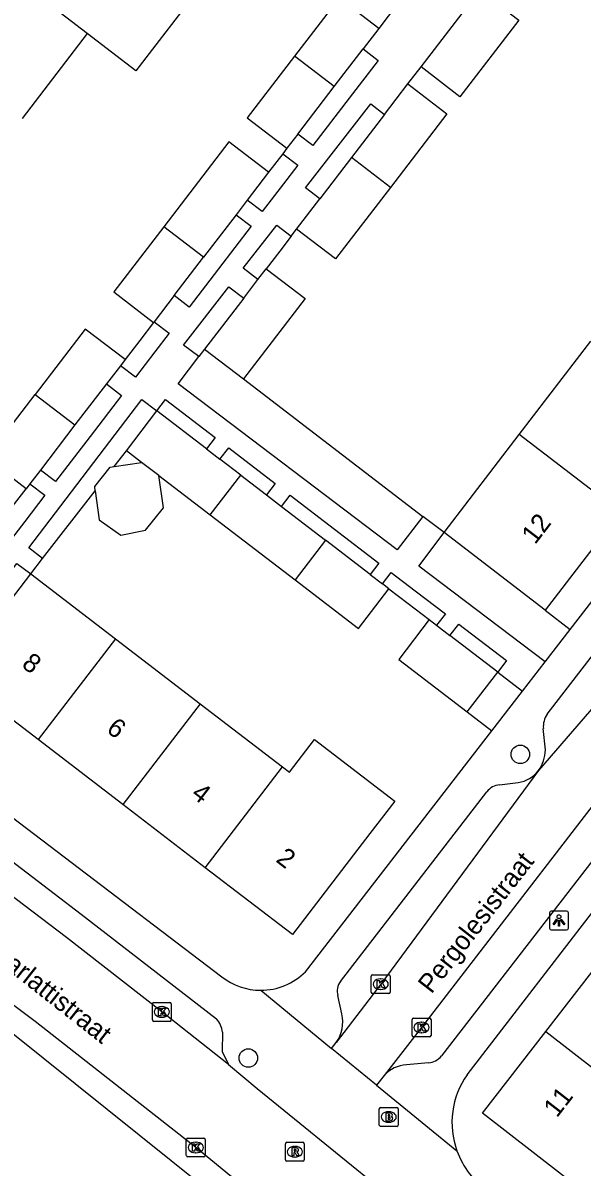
# Model space of a CAD drawing. Extents: x 159040 to 160094, y 381214 to 382518.
# Drawn here: x 159247.6 to 159277.1, y 381534.7 to 381595.3 of the extents above; entities that cross this region are included whole.
import ezdxf

# ---------------------------------------------------------------- set-up
doc = ezdxf.new("R2010")
doc.units = 0
for name, color, linetype in [('IMGEO_Boom', 7, 'Continuous'), ('IMGEO_Brandkraan', 7, 'Continuous'), ('IMGEO_Groenvoorziening', 7, 'Continuous'), ('IMGEO_Kolk', 7, 'Continuous'), ('IMGEO_Lichtpunt', 7, 'Continuous'), ('IMGEO_Openbare_ruimte_label', 7, 'Continuous'), ('IMGEO_Pand', 7, 'Continuous'), ('IMGEO_Pand_nummerreeks', 7, 'Continuous'), ('IMGEO_Rijbaan_lokaal_open', 7, 'Continuous'), ('IMGEO_Rioolput', 7, 'Continuous'), ('IMGEO_Voetpad_open', 7, 'Continuous')]:
    doc.layers.add(name, color=color, linetype=linetype)

msp = doc.modelspace()

# ---------------------------------------------------------------- linework, layer by layer
at = {"layer": 'IMGEO_Boom'}
for centre in [(159273.87, 381556.568), (159259.483, 381540.5)]:
    msp.add_circle(centre, 0.489, dxfattribs=at)
at = {"layer": 'IMGEO_Brandkraan'}
for p, q in [((159266.408, 381536.956), (159266.408, 381537.808)), ((159266.483, 381537.882), (159267.335, 381537.882)), ((159266.896, 381537.662), (159266.921, 381537.662)), ((159267.409, 381537.808), (159267.409, 381536.956)), ((159266.919, 381537.102), (159266.894, 381537.102)), ((159267.335, 381536.882), (159266.483, 381536.882))]:
    msp.add_line(p, q, dxfattribs=at)
for points in [[(159266.408, 381536.956), (159266.408, 381537.808)], [(159266.483, 381537.882), (159267.335, 381537.882)], [(159266.756, 381537.582), (159266.756, 381537.182), (159266.969, 381537.182)], [(159266.987, 381537.582), (159266.756, 381537.582)], [(159267.409, 381537.808), (159267.409, 381536.956)], [(159266.935, 381537.501), (159266.881, 381537.501), (159266.881, 381537.425)], [(159266.881, 381537.425), (159266.934, 381537.425)], [(159266.943, 381537.349), (159266.881, 381537.349), (159266.881, 381537.268)], [(159266.881, 381537.268), (159266.943, 381537.268)], [(159267.335, 381536.882), (159266.483, 381536.882)]]:
    msp.add_lwpolyline(points, dxfattribs=at)
for centre, radius, start, end in [((159266.485, 381537.806), 0.0765, 91.55205, 178.44795), ((159266.485, 381537.806), 0.0765, 91.55205, 178.44795), ((159266.991, 381537.437), 0.145, 59.4692, 91.53667), ((159267.333, 381537.806), 0.0765, 1.55205, 88.44795), ((159267.333, 381537.806), 0.0765, 1.55205, 88.44795), ((159266.936, 381537.463), 0.0379, 267.82845, 90.93552), ((159266.944, 381537.308), 0.0404, 269.87594, 90.50774), ((159266.975, 381537.433), 0.251, 268.66757, 293.53466), ((159267.016, 381537.484), 0.0922, 285.51372, 58.15012), ((159267.021, 381537.292), 0.105, 301.31148, 78.98903), ((159266.485, 381536.958), 0.0765, 181.55205, 268.44795), ((159266.485, 381536.958), 0.0765, 181.55205, 268.44795), ((159267.333, 381536.958), 0.0765, 271.55205, 358.44795), ((159267.333, 381536.958), 0.0765, 271.55205, 358.44795)]:
    msp.add_arc(centre, radius, start, end, dxfattribs=at)
for centre, major_axis, ratio, start_param, end_param in [((159266.895, 381537.382), (-0.387, 0.002), 0.722429, 4.712389, 7.853982), ((159266.92, 381537.382), (-0.39, 0.002), 0.717154, 1.570796, 4.712389)]:
    msp.add_ellipse(centre, major_axis=major_axis, ratio=ratio, start_param=start_param, end_param=end_param, dxfattribs=at)
at = {"layer": 'IMGEO_Groenvoorziening'}
for points in [[(159261.311, 381588.352), (159260.555, 381587.366)], [(159261.753, 381583.99), (159261.144, 381583.195), (159260.43, 381582.263)], [(159254.47, 381579.425), (159253.738, 381578.469), (159252.964, 381577.459)], [(159257.173, 381578.013), (159256.868, 381577.615)], [(159259.234, 381576.433), (159268.71, 381569.162)], [(159252.385, 381571.802), (159253.034, 381572.637)], [(159246.868, 381569.505), (159247.724, 381570.622)], [(159248.601, 381566.929), (159251.387, 381570.516)], [(159266.916, 381565.334), (159267.929, 381564.558), (159269.054, 381563.696)], [(159275.191, 381564.195), (159276.512, 381563.173)], [(159271.062, 381558.823), (159272.367, 381557.814)]]:
    msp.add_lwpolyline(points, dxfattribs=at)
at = {"layer": 'IMGEO_Kolk'}
for p, q in [((159265.983, 381543.983), (159265.983, 381544.835)), ((159266.058, 381544.909), (159266.91, 381544.909)), ((159266.984, 381544.835), (159266.984, 381543.983)), ((159266.471, 381544.689), (159266.496, 381544.689)), ((159266.91, 381543.909), (159266.058, 381543.909)), ((159266.494, 381544.129), (159266.469, 381544.129)), ((159254.406, 381542.513), (159254.406, 381543.365)), ((159254.481, 381543.439), (159255.333, 381543.439)), ((159254.894, 381543.219), (159254.919, 381543.219)), ((159255.407, 381543.365), (159255.407, 381542.513)), ((159255.333, 381542.439), (159254.481, 381542.439)), ((159254.917, 381542.659), (159254.892, 381542.659)), ((159268.145, 381541.691), (159268.145, 381542.543)), ((159268.22, 381542.617), (159269.072, 381542.617)), ((159269.146, 381542.543), (159269.146, 381541.691)), ((159268.656, 381541.837), (159268.631, 381541.837)), ((159268.633, 381542.397), (159268.658, 381542.397)), ((159269.072, 381541.617), (159268.22, 381541.617)), ((159256.204, 381535.339), (159256.204, 381536.191)), ((159256.279, 381536.265), (159257.131, 381536.265)), ((159256.692, 381536.045), (159256.717, 381536.045)), ((159257.205, 381536.191), (159257.205, 381535.339)), ((159257.131, 381535.265), (159256.279, 381535.265)), ((159256.715, 381535.485), (159256.69, 381535.485))]:
    msp.add_line(p, q, dxfattribs=at)
for points in [[(159265.983, 381543.983), (159265.983, 381544.835)], [(159266.058, 381544.909), (159266.91, 381544.909)], [(159266.984, 381544.835), (159266.984, 381543.983)], [(159266.304, 381544.609), (159266.427, 381544.609), (159266.427, 381544.458), (159266.557, 381544.609), (159266.721, 381544.609), (159266.575, 381544.458), (159266.728, 381544.209), (159266.576, 381544.209), (159266.491, 381544.373), (159266.427, 381544.306), (159266.427, 381544.209), (159266.304, 381544.209), (159266.304, 381544.609)], [(159266.91, 381543.909), (159266.058, 381543.909)], [(159254.406, 381542.513), (159254.406, 381543.365)], [(159254.481, 381543.439), (159255.333, 381543.439)], [(159254.727, 381543.139), (159254.85, 381543.139), (159254.85, 381542.988), (159254.98, 381543.139), (159255.144, 381543.139), (159254.998, 381542.988), (159255.151, 381542.739), (159254.999, 381542.739), (159254.914, 381542.903), (159254.85, 381542.836), (159254.85, 381542.739), (159254.727, 381542.739), (159254.727, 381543.139)], [(159255.407, 381543.365), (159255.407, 381542.513)], [(159255.333, 381542.439), (159254.481, 381542.439)], [(159268.145, 381541.691), (159268.145, 381542.543)], [(159268.22, 381542.617), (159269.072, 381542.617)], [(159269.146, 381542.543), (159269.146, 381541.691)], [(159268.466, 381542.317), (159268.589, 381542.317), (159268.589, 381542.166), (159268.719, 381542.317), (159268.883, 381542.317), (159268.737, 381542.166), (159268.89, 381541.917), (159268.738, 381541.917), (159268.653, 381542.081), (159268.589, 381542.014), (159268.589, 381541.917), (159268.466, 381541.917), (159268.466, 381542.317)], [(159269.072, 381541.617), (159268.22, 381541.617)], [(159256.204, 381535.339), (159256.204, 381536.191)], [(159256.279, 381536.265), (159257.131, 381536.265)], [(159256.525, 381535.965), (159256.648, 381535.965), (159256.648, 381535.814), (159256.778, 381535.965), (159256.942, 381535.965), (159256.796, 381535.814), (159256.949, 381535.565), (159256.797, 381535.565), (159256.712, 381535.729), (159256.648, 381535.662), (159256.648, 381535.565), (159256.525, 381535.565), (159256.525, 381535.965)], [(159257.205, 381536.191), (159257.205, 381535.339)], [(159257.131, 381535.265), (159256.279, 381535.265)]]:
    msp.add_lwpolyline(points, dxfattribs=at)
for centre, start, end in [((159266.06, 381544.833), 91.55205, 178.44795), ((159266.06, 381544.833), 91.55205, 178.44795), ((159266.908, 381544.833), 1.55205, 88.44795), ((159266.908, 381544.833), 1.55205, 88.44795), ((159266.06, 381543.985), 181.55205, 268.44795), ((159266.06, 381543.985), 181.55205, 268.44795), ((159266.908, 381543.985), 271.55205, 358.44795), ((159266.908, 381543.985), 271.55205, 358.44795), ((159254.483, 381543.363), 91.55205, 178.44795), ((159254.483, 381543.363), 91.55205, 178.44795), ((159255.331, 381543.363), 1.55205, 88.44795), ((159255.331, 381543.363), 1.55205, 88.44795), ((159254.483, 381542.515), 181.55205, 268.44795), ((159254.483, 381542.515), 181.55205, 268.44795), ((159255.331, 381542.515), 271.55205, 358.44795), ((159255.331, 381542.515), 271.55205, 358.44795), ((159268.222, 381542.541), 91.55205, 178.44795), ((159268.222, 381542.541), 91.55205, 178.44795), ((159269.07, 381542.541), 1.55205, 88.44795), ((159269.07, 381542.541), 1.55205, 88.44795), ((159268.222, 381541.693), 181.55205, 268.44795), ((159268.222, 381541.693), 181.55205, 268.44795), ((159269.07, 381541.693), 271.55205, 358.44795), ((159269.07, 381541.693), 271.55205, 358.44795), ((159256.281, 381536.189), 91.55205, 178.44795), ((159256.281, 381536.189), 91.55205, 178.44795), ((159257.129, 381536.189), 1.55205, 88.44795), ((159257.129, 381536.189), 1.55205, 88.44795), ((159256.281, 381535.341), 181.55205, 268.44795), ((159256.281, 381535.341), 181.55205, 268.44795), ((159257.129, 381535.341), 271.55205, 358.44795), ((159257.129, 381535.341), 271.55205, 358.44795)]:
    msp.add_arc(centre, 0.0765, start, end, dxfattribs=at)
for centre, major_axis, ratio, start_param, end_param in [((159266.47, 381544.409), (-0.387, 0.002), 0.722429, 4.712389, 7.853982), ((159266.495, 381544.409), (-0.39, 0.002), 0.717154, 1.570796, 4.712389), ((159254.893, 381542.939), (-0.387, 0.002), 0.722429, 4.712389, 7.853982), ((159254.918, 381542.939), (-0.39, 0.002), 0.717154, 1.570796, 4.712389), ((159268.632, 381542.117), (-0.387, 0.002), 0.722429, 4.712389, 7.853982), ((159268.657, 381542.117), (-0.39, 0.002), 0.717154, 1.570796, 4.712389), ((159256.691, 381535.765), (-0.387, 0.002), 0.722429, 4.712389, 7.853982), ((159256.716, 381535.765), (-0.39, 0.002), 0.717154, 1.570796, 4.712389)]:
    msp.add_ellipse(centre, major_axis=major_axis, ratio=ratio, start_param=start_param, end_param=end_param, dxfattribs=at)
at = {"layer": 'IMGEO_Lichtpunt'}
for p, q in [((159275.415, 381548.181), (159275.415, 381547.374)), ((159275.415, 381548.181), (159275.415, 381547.374)), ((159276.317, 381548.276), (159275.509, 381548.276)), ((159276.317, 381548.276), (159275.509, 381548.276)), ((159276.411, 381547.374), (159276.411, 381548.181)), ((159276.411, 381547.374), (159276.411, 381548.181)), ((159275.509, 381547.28), (159276.317, 381547.28)), ((159275.509, 381547.28), (159276.317, 381547.28))]:
    msp.add_line(p, q, dxfattribs=at)
for points in [[(159275.789, 381547.845), (159275.828, 381547.817), (159275.64, 381547.555), (159275.602, 381547.582), (159275.789, 381547.845)], [(159275.891, 381547.797), (159275.938, 381547.797), (159275.938, 381547.475), (159275.891, 381547.475), (159275.891, 381547.797)], [(159276.001, 381547.817), (159276.039, 381547.844), (159276.226, 381547.582), (159276.187, 381547.554), (159276.001, 381547.817)]]:
    msp.add_lwpolyline(points, dxfattribs=at)
msp.add_circle((159275.914, 381547.979), 0.0994, dxfattribs=at)
for centre, start, end in [((159275.509, 381548.181), 90, 180), ((159275.509, 381548.181), 90, 180), ((159276.317, 381548.181), 0, 90), ((159276.317, 381548.181), 0, 90), ((159275.509, 381547.374), 180, 270), ((159275.509, 381547.374), 180, 270), ((159276.317, 381547.374), 270, 0), ((159276.317, 381547.374), 270, 360)]:
    msp.add_arc(centre, 0.0946, start, end, dxfattribs=at)
at = {"layer": 'IMGEO_Pand'}
for points in [[(159250.964, 381594.716), (159245.671, 381598.772)], [(159254.438, 381599.249), (159257.012, 381597.277), (159253.539, 381592.743), (159250.964, 381594.716)], [(159268.617, 381592.948), (159271.724, 381597.003)], [(159271.724, 381597.003), (159273.786, 381595.423), (159270.679, 381591.368), (159268.617, 381592.948)], [(159266.393, 381594.985), (159264.289, 381596.598), (159261.926, 381593.514)], [(159250.964, 381594.716), (159247.52, 381590.222)], [(159266.393, 381594.985), (159265.559, 381593.897)], [(159264.03, 381591.902), (159265.559, 381593.897)], [(159261.926, 381593.514), (159259.424, 381590.249), (159261.528, 381588.636)], [(159264.03, 381591.902), (159261.926, 381593.514)], [(159262.106, 381589.391), (159264.03, 381591.902)], [(159266.687, 381590.43), (159267.922, 381592.041)], [(159267.922, 381592.041), (159269.984, 381590.461), (159266.996, 381586.562)], [(159266.687, 381590.43), (159264.934, 381588.142)], [(159262.106, 381589.391), (159261.528, 381588.636)], [(159260.555, 381587.366), (159258.451, 381588.979), (159255.007, 381584.485)], [(159264.934, 381588.142), (159263.264, 381585.962)], [(159266.996, 381586.562), (159264.934, 381588.142)], [(159260.555, 381587.366), (159259.428, 381585.895)], [(159266.996, 381586.562), (159264.1, 381582.783), (159262.039, 381584.363)], [(159259.428, 381585.895), (159258.837, 381585.124)], [(159262.039, 381584.363), (159263.264, 381585.962)], [(159258.837, 381585.124), (159257.111, 381582.872)], [(159255.007, 381584.485), (159252.366, 381581.037), (159254.47, 381579.425)], [(159257.111, 381582.872), (159255.007, 381584.485)], [(159255.556, 381580.842), (159257.111, 381582.872)], [(159260.43, 381582.263), (159262.491, 381580.683), (159259.234, 381576.433)], [(159259.991, 381581.691), (159260.43, 381582.263)], [(159259.239, 381580.709), (159259.991, 381581.691)], [(159255.556, 381580.842), (159254.496, 381579.459)], [(159259.239, 381580.709), (159257.173, 381578.013)], [(159254.47, 381579.425), (159254.496, 381579.459)], [(159252.964, 381577.459), (159250.859, 381579.071), (159248.211, 381575.615)], [(159273.812, 381573.488), (159277.602, 381578.435)], [(159257.173, 381578.013), (159259.234, 381576.433)], [(159252.714, 381577.133), (159251.973, 381576.166)], [(159252.964, 381577.459), (159252.714, 381577.133)], [(159251.973, 381576.166), (159250.315, 381574.003)], [(159247.724, 381570.622), (159245.62, 381572.234), (159248.211, 381575.615)], [(159248.211, 381575.615), (159250.315, 381574.003)], [(159253.034, 381572.637), (159254.644, 381574.739)], [(159257.267, 381572.729), (159254.644, 381574.739)], [(159250.315, 381574.003), (159248.482, 381571.611)], [(159269.835, 381568.299), (159273.812, 381573.488)], [(159279.168, 381569.384), (159273.812, 381573.488)], [(159257.267, 381572.729), (159257.984, 381572.18)], [(159253.841, 381572.019), (159253.034, 381572.637)], [(159259.082, 381571.338), (159257.984, 381572.18)], [(159248.482, 381571.611), (159247.925, 381570.885)], [(159251.387, 381570.516), (159251.356, 381570.737), (159252.172, 381571.77), (159252.385, 381571.802)], [(159252.385, 381571.802), (159253.841, 381572.019)], [(159254.749, 381571.323), (159253.841, 381572.019)], [(159247.925, 381570.885), (159247.724, 381570.622)], [(159251.387, 381570.516), (159251.602, 381568.976), (159252.746, 381568.172), (159254.037, 381568.427), (159254.989, 381569.613), (159254.749, 381571.323)], [(159254.749, 381571.323), (159257.471, 381569.237)], [(159257.471, 381569.237), (159259.082, 381571.338)], [(159259.082, 381571.338), (159260.436, 381570.301)], [(159260.436, 381570.301), (159261.236, 381569.688)], [(159261.236, 381569.688), (159263.573, 381567.897)], [(159257.471, 381569.237), (159261.962, 381565.796)], [(159279.168, 381569.384), (159275.191, 381564.195)], [(159263.573, 381567.897), (159261.962, 381565.796)], [(159265.93, 381566.09), (159263.573, 381567.897)], [(159275.191, 381564.195), (159269.835, 381568.299)], [(159243.882, 381560.783), (159247.971, 381566.118)], [(159247.971, 381566.118), (159252.45, 381562.686)], [(159265.93, 381566.09), (159266.573, 381565.597)], [(159261.962, 381565.796), (159265.306, 381563.234), (159266.916, 381565.334)], [(159266.916, 381565.334), (159266.573, 381565.597)], [(159269.054, 381563.696), (159267.444, 381561.595), (159271.062, 381558.823)], [(159269.054, 381563.696), (159269.443, 381563.398)], [(159269.443, 381563.398), (159270.15, 381562.856)], [(159252.45, 381562.686), (159248.361, 381557.351)], [(159252.45, 381562.686), (159256.94, 381559.245)], [(159272.672, 381560.924), (159270.15, 381562.856)], [(159248.361, 381557.351), (159243.882, 381560.783)], [(159271.062, 381558.823), (159272.672, 381560.924)], [(159256.94, 381559.245), (159252.851, 381553.911)], [(159256.94, 381559.245), (159261.298, 381555.906)], [(159252.851, 381553.911), (159248.361, 381557.351)], [(159261.298, 381555.906), (159261.655, 381555.632), (159262.975, 381557.354), (159267.229, 381554.093), (159265.91, 381552.372), (159261.821, 381547.037), (159257.209, 381550.571)], [(159257.209, 381550.571), (159261.298, 381555.906)], [(159257.209, 381550.571), (159252.851, 381553.911)], [(159275.215, 381541.895), (159278.751, 381546.459)], [(159280.576, 381537.741), (159277.232, 381533.425), (159271.871, 381537.579), (159275.215, 381541.895)], [(159275.215, 381541.895), (159280.576, 381537.741)]]:
    msp.add_lwpolyline(points, dxfattribs=at)
at = {"layer": 'IMGEO_Rijbaan_lokaal_open'}
for points in [[(159302.639, 381591.221), (159302.361, 381590.883), (159301.01, 381589.13), (159292.006, 381577.483), (159278.433, 381559.88), (159274.834, 381555.715)], [(159290.512, 381570.535), (159281.281, 381558.525), (159268.645, 381542.119), (159266.664, 381539.584)], [(159258.426, 381540.166), (159254.906, 381542.939), (159249.86, 381546.875), (159244.049, 381551.279), (159239.205, 381554.857), (159237.705, 381555.91)], [(159272.501, 381522.717), (159269.617, 381525.152), (159256.706, 381535.766), (159248.2, 381542.427), (159242.969, 381546.354), (159239.339, 381549.072), (159238.362, 381549.804), (159230.284, 381555.722)], [(159274.834, 381555.715), (159266.486, 381544.408), (159264.122, 381541.313)], [(159263.89, 381541), (159264.122, 381541.313)], [(159266.26, 381539.068), (159263.89, 381541)], [(159258.426, 381540.166), (159259.958, 381538.894), (159266.069, 381533.916), (159266.264, 381533.753)], [(159266.664, 381539.584), (159266.26, 381539.068)]]:
    msp.add_lwpolyline(points, dxfattribs=at)
at = {"layer": 'IMGEO_Rioolput'}
for p, q in [((159261.443, 381535.116), (159261.443, 381535.968)), ((159261.518, 381536.042), (159262.37, 381536.042)), ((159261.931, 381535.822), (159261.956, 381535.822)), ((159262.444, 381535.968), (159262.444, 381535.116)), ((159261.954, 381535.262), (159261.929, 381535.262)), ((159262.37, 381535.042), (159261.518, 381535.042))]:
    msp.add_line(p, q, dxfattribs=at)
for points in [[(159261.443, 381535.116), (159261.443, 381535.968)], [(159261.518, 381536.042), (159262.37, 381536.042)], [(159262.444, 381535.968), (159262.444, 381535.116)], [(159262.032, 381535.74), (159261.78, 381535.742), (159261.78, 381535.342)], [(159261.78, 381535.342), (159261.904, 381535.342), (159261.904, 381535.504), (159261.915, 381535.504)], [(159261.958, 381535.661), (159261.904, 381535.661), (159261.904, 381535.58)], [(159261.904, 381535.58), (159261.956, 381535.58)], [(159261.962, 381535.475), (159262.033, 381535.342), (159262.173, 381535.342), (159262.108, 381535.468)], [(159262.37, 381535.042), (159261.518, 381535.042)]]:
    msp.add_lwpolyline(points, dxfattribs=at)
for centre, radius, start, end in [((159261.52, 381535.966), 0.0765, 91.55205, 178.44795), ((159261.52, 381535.966), 0.0765, 91.55205, 178.44795), ((159262.368, 381535.966), 0.0765, 1.55205, 88.44795), ((159262.368, 381535.966), 0.0765, 1.55205, 88.44795), ((159261.914, 381535.451), 0.0533, 26.02933, 88.69889), ((159261.94, 381535.769), 0.19, 274.7715, 282.96867), ((159261.964, 381535.565), 0.0964, 77.00612, 93.18647), ((159261.978, 381535.622), 0.0378, 276.66336, 79.67722), ((159262.031, 381535.63), 0.109, 350.36119, 89.41601), ((159262.029, 381535.63), 0.112, 277.58423, 350.98172), ((159262.013, 381535.415), 0.108, 29.51342, 73.79051), ((159261.52, 381535.118), 0.0765, 181.55205, 268.44795), ((159261.52, 381535.118), 0.0765, 181.55205, 268.44795), ((159262.368, 381535.118), 0.0765, 271.55205, 358.44795), ((159262.368, 381535.118), 0.0765, 271.55205, 358.44795)]:
    msp.add_arc(centre, radius, start, end, dxfattribs=at)
for centre, major_axis, ratio, start_param, end_param in [((159261.93, 381535.542), (-0.387, 0.002), 0.722429, 4.712389, 7.853982), ((159261.955, 381535.542), (-0.39, 0.002), 0.717154, 1.570796, 4.712389)]:
    msp.add_ellipse(centre, major_axis=major_axis, ratio=ratio, start_param=start_param, end_param=end_param, dxfattribs=at)
at = {"layer": 'IMGEO_Voetpad_open'}
for points in [[(159267.38, 381596.273), (159266.393, 381594.985)], [(159265.559, 381593.897), (159266.352, 381593.288), (159264.824, 381591.294), (159262.9, 381588.783), (159262.106, 381589.391)], [(159267.922, 381592.041), (159268.617, 381592.948)], [(159276.512, 381563.173), (159299.551, 381592.96)], [(159263.264, 381585.962), (159262.511, 381586.539), (159265.964, 381590.984), (159266.687, 381590.43)], [(159261.528, 381588.636), (159261.311, 381588.352)], [(159261.311, 381588.352), (159262.105, 381587.744), (159261.349, 381586.758), (159260.222, 381585.287), (159259.428, 381585.895)], [(159258.837, 381585.124), (159259.63, 381584.515), (159257.905, 381582.264), (159256.349, 381580.234), (159255.556, 381580.842)], [(159259.991, 381581.691), (159259.21, 381582.29), (159260.987, 381584.577), (159261.753, 381583.99)], [(159261.753, 381583.99), (159262.039, 381584.363)], [(159256.868, 381577.615), (159256.046, 381578.216), (159258.451, 381581.312), (159259.239, 381580.709)], [(159254.496, 381579.459), (159255.29, 381578.851), (159254.532, 381577.861), (159253.508, 381576.525), (159252.714, 381577.133)], [(159268.71, 381569.162), (159267.355, 381567.397), (159255.768, 381576.179), (159256.868, 381577.615)], [(159251.973, 381576.166), (159252.767, 381575.558), (159251.109, 381573.395), (159249.276, 381571.003), (159248.482, 381571.611)], [(159248.601, 381566.929), (159247.873, 381567.494), (159253.849, 381575.348), (159254.644, 381574.739)], [(159254.644, 381574.739), (159255.105, 381575.341), (159257.728, 381573.331), (159257.267, 381572.729)], [(159257.984, 381572.18), (159258.445, 381572.782), (159260.897, 381570.902), (159260.436, 381570.301)], [(159247.925, 381570.885), (159248.719, 381570.277), (159247.662, 381568.897), (159246.604, 381567.516), (159245.81, 381568.124)], [(159261.236, 381569.688), (159261.697, 381570.29), (159266.392, 381566.692), (159265.93, 381566.09)], [(159275.287, 381558.699), (159284.372, 381570.466), (159285.168, 381569.844)], [(159269.835, 381568.299), (159268.71, 381569.162)], [(159275.188, 381561.461), (159268.496, 381566.532), (159269.835, 381568.299)], [(159271.052, 381539.613), (159292.895, 381567.979), (159293.244, 381568.431)], [(159240.68, 381558.039), (159247.246, 381566.669), (159247.971, 381566.118)], [(159247.971, 381566.118), (159248.601, 381566.929)], [(159266.573, 381565.597), (159267.034, 381566.199), (159268.31, 381565.221), (159269.904, 381564), (159269.443, 381563.398)], [(159270.15, 381562.856), (159270.611, 381563.458), (159273.133, 381561.526), (159272.672, 381560.924)], [(159275.188, 381561.461), (159276.512, 381563.173)], [(159273.986, 381559.907), (159275.188, 381561.461)], [(159272.672, 381560.924), (159273.986, 381559.907)], [(159272.367, 381557.814), (159273.986, 381559.907)], [(159262.507, 381545.066), (159272.367, 381557.814)], [(159275.206, 381556.803), (159275.087, 381557.935)], [(159241.386, 381557.502), (159258.08, 381544.802)], [(159240.2, 381555.929), (159244.916, 381552.484), (159250.65, 381548.113), (159257.806, 381542.566)], [(159264.355, 381544.556), (159272.1, 381554.593)], [(159272.776, 381554.957), (159273.759, 381555.08)], [(159277.932, 381552.912), (159278.734, 381552.297), (159269.694, 381540.61)], [(159260.139, 381544.087), (159263.89, 381541)], [(159264.432, 381542.831), (159264.219, 381543.805)], [(159246.942, 381541.865), (159268.86, 381524.286)], [(159258.116, 381541.865), (159258.107, 381540.849), (159258.426, 381540.166)], [(159269.016, 381540.247), (159267.846, 381540.135)], [(159266.26, 381539.068), (159270.517, 381535.585)]]:
    msp.add_lwpolyline(points, dxfattribs=at)
for centre, radius, start, end in [((159276.294, 381558.027), 1.21, 146.29077, 184.36981), ((159273.055, 381556.931), 2.155, 325.65019, 356.59748), ((159273.519, 381556.713), 1.65, 278.34435, 322.79614), ((159272.876, 381553.961), 1.001, 95.75079, 140.85072), ((159260.144, 381547.429), 3.342, 269.91806, 315.00519), ((159260.145, 381547.427), 3.34, 231.80615, 269.89412), ((159265.016, 381544.048), 0.834, 142.48914, 196.98174), ((159256.847, 381541.723), 1.276, 6.38424, 41.32823), ((159262.58, 381542.419), 1.898, 324.36363, 12.55234), ((159268.931, 381541.22), 0.976, 274.9718, 321.35724), ((159267.92, 381538.433), 1.704, 92.48751, 137.4985), ((159274.663, 381537.084), 4.409, 144.99273, 199.87576), ((159274.669, 381537.091), 4.417, 199.93641, 235.82464)]:
    msp.add_arc(centre, radius, start, end, dxfattribs=at)

# ---------------------------------------------------------------- texts
at = {"layer": 'IMGEO_Openbare_ruimte_label'}
for s, rotation, p in [('Pergolesistraat', 52.10994, (159269.166, 381543.855)), ('Scarlattistraat', 321.82346, (159245.317, 381546.269))]:
    msp.add_text(s, height=1, rotation=rotation, dxfattribs=at).set_placement(p)
at = {"layer": 'IMGEO_Pand_nummerreeks'}
for s, rotation, p in [('12', 52.53719, (159274.65, 381567.631)), ('8', 322.53837, (159247.442, 381561.23)), ('6', 322.53837, (159251.923, 381557.795)), ('4', 322.53837, (159256.408, 381554.359)), ('2', 322.53837, (159260.891, 381550.924)), ('11', 52.23342, (159275.803, 381537.3))]:
    msp.add_text(s, height=1, rotation=rotation, dxfattribs=at).set_placement(p)

doc.saveas('drawing.dxf')
